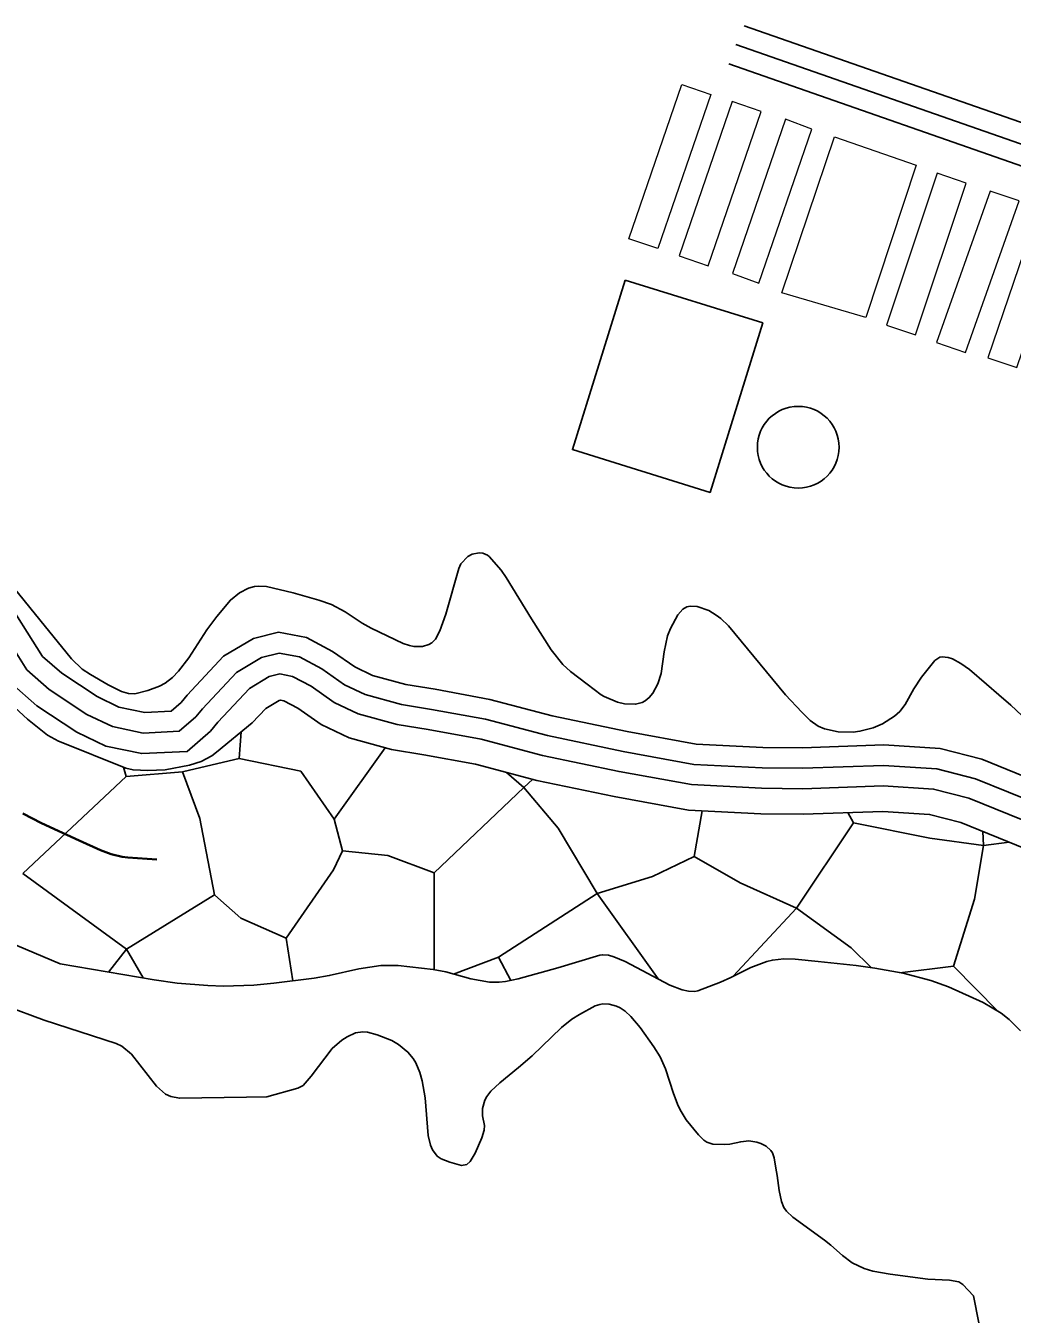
# Model space of a CAD drawing. Extents: x -64005 to -55000, y -89025 to -80000.
# Drawn here: x -59043 to -58560, y -81940 to -81308 of the extents above; entities that cross this region are included whole.
import ezdxf

# ---------------------------------------------------------------- set-up
doc = ezdxf.new("R2010")
doc.units = 0
doc.header["$LTSCALE"] = 32
doc.linetypes.add('LONG_DASHED', pattern=[7.5, 6, -1.5])
for name, color, linetype, lineweight in [('10', 7, 'Continuous', 25), ('16', 7, 'Continuous', 25), ('19', 7, 'Continuous', 25), ('3', 7, 'Continuous', 25), ('39', 7, 'LONG_DASHED', 25), ('6', 7, 'Continuous', 25), ('7', 7, 'Continuous', 13), ('8', 7, 'Continuous', 25)]:
    doc.layers.add(name, color=color, linetype=linetype, lineweight=lineweight)

msp = doc.modelspace()

# ---------------------------------------------------------------- linework, layer by layer
at = {"layer": '10'}
msp.add_circle((-58664.79, -81514.56), 20, dxfattribs=at)
at = {"layer": '16'}
msp.add_lwpolyline([(-58749.5, -81432.8), (-58775.28, -81515.74), (-58707.95, -81536.66), (-58682.17, -81453.72)], close=True, dxfattribs=at)
at = {"layer": '19'}
for p, q in [((-59044.34, -81723.32), (-58993.73, -81675.8)), ((-58733.41, -81774.89), (-58763.16, -81733.11)), ((-58665.69, -81740.22), (-58696.55, -81773.52)), ((-59002.38, -81771.53), (-58993.6, -81760.36)), ((-58993.6, -81760.36), (-58985.48, -81774.38)), ((-58805.42, -81775.6), (-58811.54, -81764.2)), ((-58567.05, -81790.68), (-58588.77, -81768.63))]:
    msp.add_line(p, q, dxfattribs=at)
for points in [[(-58932.05, -81649.51), (-58925.43, -81642.46), (-58918.88, -81638.52), (-58918.27, -81638.37), (-58916.57, -81638.71), (-58909.8, -81642.31), (-58898.24, -81650.36), (-58884.59, -81656.86), (-58863.85, -81662.54), (-58848.11, -81665.12), (-58822.77, -81669.77), (-58792.76, -81677.69), (-58754.84, -81685.62), (-58718.46, -81692.22), (-58683.14, -81694.03), (-58662.31, -81694.26), (-58623.41, -81692.84), (-58600.49, -81694.33), (-58585.12, -81698.27), (-58553.49, -81711.19)], [(-59050.44, -81639.97), (-59042.15, -81647.65), (-59032.3, -81655.53), (-59026.83, -81658.48), (-59026.34, -81658.68)], [(-59026.34, -81658.68), (-58993.91, -81671.66), (-58990.42, -81672.55), (-58983.12, -81672.88), (-58974.7, -81672.47), (-58962.8, -81670.26), (-58957.11, -81668.39), (-58951.87, -81665.68), (-58949.5, -81663.94), (-58932.05, -81649.51)], [(-58937.46, -81653.98), (-58938.5, -81666.93), (-58948.89, -81669.43)], [(-58938.5, -81666.93), (-58908.3, -81673.15), (-58891.89, -81696.69), (-58866.91, -81661.7)], [(-58995, -81671.22), (-58993.73, -81675.8), (-58966.2, -81673.58), (-58948.89, -81669.43)], [(-58950.54, -81733.7), (-58957.65, -81696.39), (-58966.2, -81673.58)], [(-58807.61, -81673.77), (-58799.11, -81681.16), (-58794.73, -81677.17)], [(-58799.11, -81681.16), (-58843.06, -81722.89), (-58843.06, -81770.34)], [(-58833.48, -81772.55), (-58811.54, -81764.2), (-58763.16, -81733.11), (-58782.25, -81701.14), (-58799.11, -81681.16)], [(-58763.16, -81733.11), (-58736.08, -81724.67), (-58715.67, -81714.89), (-58711.84, -81692.56)], [(-58715.67, -81714.89), (-58693.21, -81727.79), (-58665.69, -81740.22), (-58637.72, -81698.47), (-58640.49, -81693.46)], [(-58915.41, -81754.87), (-58892.33, -81721.56), (-58887.89, -81712.23), (-58891.89, -81696.69)], [(-58574.12, -81709.57), (-58600.3, -81706.02), (-58637.72, -81698.47)], [(-58561.55, -81707.9), (-58574.12, -81709.57), (-58574.36, -81702.67)], [(-58887.89, -81712.23), (-58865.69, -81714.45), (-58843.06, -81722.89)], [(-58615.09, -81771.84), (-58588.77, -81768.63), (-58578.55, -81735.78), (-58574.12, -81709.57)], [(-59044.34, -81723.32), (-58993.6, -81760.36), (-58950.54, -81733.7), (-58948.89, -81735.17)], [(-58912.19, -81775.82), (-58915.41, -81754.87), (-58937.6, -81745.1), (-58948.89, -81735.17)], [(-58665.69, -81740.22), (-58638.92, -81759.75), (-58628.95, -81769.4)], [(-59026.13, -81767.53), (-59055.98, -81754.9)], [(-58556.03, -81800.37), (-58561.49, -81794.78), (-58565.44, -81791.64), (-58574.18, -81786.45), (-58591.26, -81778.83), (-58599.94, -81775.73), (-58613.36, -81772.15), (-58627.22, -81769.64), (-58636.47, -81768.34), (-58655.02, -81766.36), (-58666.25, -81765.21), (-58671.88, -81765.07), (-58677.44, -81765.67), (-58680.17, -81766.36), (-58687.92, -81769.36), (-58697.83, -81774.14), (-58702.86, -81776.41), (-58713.99, -81780.67), (-58715.46, -81780.97), (-58718.48, -81780.94), (-58721.56, -81780.26), (-58727.61, -81777.97), (-58749.47, -81766.37), (-58754.97, -81764.05), (-58757.73, -81763.24), (-58760.48, -81763.05), (-58761.84, -81763.28), (-58782.47, -81769.46), (-58801.85, -81774.88), (-58808.05, -81776.13), (-58811.19, -81776.43), (-58815.87, -81776.43), (-58825.09, -81774.85), (-58837.32, -81771.49), (-58843.5, -81770.25), (-58860.56, -81768.26), (-58869.07, -81768.32), (-58879.93, -81770), (-58894.37, -81773.26), (-58901.66, -81774.51), (-58921.45, -81776.97), (-58931.35, -81777.89), (-58946.2, -81778.38), (-58953.73, -81778.14), (-58968.8, -81776.9), (-58980.02, -81775.3), (-59026.13, -81767.53)]]:
    msp.add_lwpolyline(points, dxfattribs=at)
at = {"layer": '3'}
msp.add_lwpolyline([(-58749.5, -81432.8), (-58682.17, -81453.72), (-58707.95, -81536.66), (-58775.28, -81515.74)], close=True, dxfattribs=at)
at = {"layer": '39'}
for points in [[(-58695.27, -81317.43), (-58526.57, -81376.31), (-58472.5, -81396.84), (-58462.16, -81401.58), (-58451.82, -81414.07), (-58445.14, -81418.16), (-58431.19, -81423.79)], [(-58956.39, -81642.59), (-58959.65, -81646.55), (-58967.83, -81653.65), (-58985.4, -81654.5), (-59000.54, -81651.37), (-59012.96, -81645.41), (-59031.44, -81633.2), (-59042.34, -81623.55), (-59062.64, -81591.46)], [(-58956.39, -81642.59), (-58939.71, -81624.79), (-58927.59, -81617.52), (-58918.87, -81615.33), (-58908.94, -81617.27), (-58898.04, -81623.09), (-58886.9, -81630.84), (-58876.72, -81635.69), (-58859.04, -81640.52), (-58844.26, -81642.95), (-58817.86, -81647.79), (-58787.58, -81655.79), (-58750.51, -81663.53), (-58715.87, -81669.83), (-58682.44, -81671.53), (-58662.58, -81671.76), (-58623.09, -81670.32), (-58596.93, -81672.01), (-58578.02, -81676.85), (-58544.83, -81690.42)]]:
    msp.add_lwpolyline(points, dxfattribs=at)
at = {"layer": '6', "lineweight": 35}
msp.add_lwpolyline([(-58978.79, -81716.36), (-58992.98, -81715.43), (-58995.74, -81715.11), (-59001.12, -81713.78), (-59006.37, -81711.8), (-59016.7, -81707.15), (-59035.23, -81698.61), (-59044.29, -81693.88)], dxfattribs=at)
at = {"layer": '7'}
for points in [[(-58721.7, -81337), (-58707.52, -81341.89), (-58733.54, -81417.35), (-58747.72, -81412.46)], [(-58697.11, -81345.33), (-58723.11, -81420.8), (-58708.93, -81425.69), (-58682.93, -81350.22)], [(-58671.01, -81353.97), (-58697.01, -81429.44), (-58684.06, -81434.3), (-58658.06, -81358.83)], [(-58646.99, -81362.53), (-58607.03, -81376.45), (-58631.64, -81451.09), (-58672.78, -81438.95)], [(-58596.72, -81380.43), (-58621.5, -81454.75), (-58607.3, -81459.56), (-58582.52, -81385.24)], [(-58570.75, -81389.2), (-58597.12, -81463.36), (-58582.91, -81468.17), (-58556.54, -81394.01)], [(-58546.86, -81397.02), (-58571.9, -81470.79), (-58557.69, -81475.6), (-58532.65, -81401.83)]]:
    msp.add_lwpolyline(points, close=True, dxfattribs=at)
at = {"layer": '7', "lineweight": 25}
for points in [[(-58925.06, -81582.78), (-58929, -81582.53), (-58930.97, -81582.76), (-58933.92, -81583.56), (-58938.35, -81585.82), (-58942.77, -81589.44), (-58949.43, -81597.44), (-58954.28, -81604.01), (-58963.14, -81617.68), (-58968.14, -81624.25), (-58971.01, -81627.34), (-58974.68, -81630.15), (-58977.39, -81631.53), (-58983.19, -81633.71), (-58989.5, -81635.23), (-58992.6, -81635.09), (-58996, -81634.14), (-59002.56, -81630.94), (-59011.24, -81625.92), (-59015.28, -81623.18), (-59020.55, -81618.21), (-59036.05, -81599.11), (-59073.96, -81552.62)], [(-58549.73, -81651.2), (-58560.75, -81640.87), (-58566.55, -81635.8), (-58572.58, -81630.51), (-58580.94, -81623.35), (-58585.13, -81620.39), (-58589.27, -81618.24), (-58591.3, -81617.57), (-58594.28, -81617.16), (-58595.51, -81617.38), (-58597.85, -81618.92), (-58604.38, -81627.17), (-58608.11, -81632.8), (-58612.36, -81640.55), (-58615.08, -81644.04), (-58617.58, -81646.32), (-58623.56, -81650.07), (-58628.1, -81651.95), (-58634.54, -81653.59), (-58637.84, -81654.02), (-58645.16, -81653.99), (-58651.95, -81652.47), (-58655, -81651.12), (-58658.97, -81648.31), (-58663.08, -81644.31), (-58670.96, -81635.81), (-58698.92, -81602.05), (-58702.71, -81598.48), (-58704.96, -81596.79), (-58708.6, -81594.59), (-58714.19, -81592.52), (-58717.67, -81592.33), (-58719.25, -81592.68), (-58721.33, -81593.86), (-58723.68, -81596.56), (-58727.28, -81603.31), (-58728.73, -81606.98), (-58730.36, -81614.79), (-58731.95, -81625.38), (-58733.43, -81630.4), (-58735.92, -81635.01), (-58737.67, -81637.12), (-58739.66, -81638.73), (-58741.15, -81639.5), (-58744.42, -81640.37), (-58749.74, -81640.27), (-58753.31, -81639.47), (-58759.77, -81636.68), (-58761.21, -81635.84), (-58768.15, -81630.62), (-58776.3, -81624.44), (-58780.05, -81620.93), (-58785.7, -81613.84), (-58795.27, -81598.52), (-58807.72, -81578.32), (-58810.23, -81574.7), (-58816.03, -81568.08), (-58816.95, -81567.35), (-58819.24, -81566.47), (-58820.96, -81566.29), (-58824.38, -81566.88), (-58826.54, -81568.09), (-58829.88, -81571.71), (-58830.97, -81573.9), (-58837.33, -81596.31), (-58840.14, -81604.5), (-58842.32, -81608.49), (-58844.1, -81610.34), (-58845.54, -81611.21), (-58848.68, -81612.09), (-58852.9, -81612.06), (-58855.03, -81611.69), (-58858.09, -81610.7), (-58873.86, -81603.23), (-58878.18, -81600.66), (-58886.59, -81595.14), (-58893.24, -81591.62), (-58899.41, -81589.37), (-58912.06, -81585.82), (-58925.06, -81582.78)], [(-58619.81, -81919.49), (-58628.31, -81917.93), (-58632.45, -81916.72), (-58638.33, -81913.92), (-58643.08, -81910.38), (-58648.87, -81905.21), (-58651.85, -81902.75), (-58667.43, -81891.58), (-58670.51, -81888.58), (-58671.75, -81886.84), (-58673.02, -81883.93), (-58674.13, -81878.47), (-58675.08, -81871.13), (-58675.66, -81867.47), (-58676.49, -81862.55), (-58677.42, -81860.12), (-58678.26, -81858.84), (-58680.43, -81856.83), (-58683.09, -81855.45), (-58685, -81854.85), (-58688.89, -81854.24), (-58692.91, -81854.58), (-58698.26, -81855.77), (-58700.94, -81856.01), (-58706.63, -81855.73), (-58709.47, -81854.83), (-58711.06, -81853.85), (-58713.59, -81851.3), (-58719.58, -81843.86), (-58722.11, -81839.84), (-58723.54, -81836.98), (-58725.82, -81831.02), (-58729.75, -81818.86), (-58732.41, -81813.09), (-58735.4, -81808.15), (-58742.11, -81798.69), (-58746.72, -81793.26), (-58749.45, -81790.75), (-58751.95, -81789.06), (-58753.72, -81788.25), (-58757.39, -81787.23), (-58760.41, -81787.1), (-58761.94, -81787.34), (-58764.15, -81788.11), (-58771.92, -81792.27), (-58775.53, -81794.63), (-58780.61, -81798.69), (-58795.02, -81812.52), (-58801.71, -81818.25), (-58810.85, -81825.76), (-58815.3, -81829.86), (-58817.25, -81832.4), (-58818.18, -81834.31), (-58819.41, -81838.38), (-58819.34, -81841.9), (-58818.4, -81846.65), (-58818.53, -81848.97), (-58819.65, -81852.77), (-58822.94, -81860.14), (-58825.33, -81864.21), (-58827.05, -81865.72), (-58829.68, -81866.26), (-58835.28, -81864.55), (-58839.53, -81863.02), (-58841.46, -81861.61), (-58843.78, -81858.52), (-58844.77, -81856.31), (-58845.87, -81851.62), (-58847.34, -81833.09), (-58848.89, -81824.84), (-58849.98, -81820.75), (-58851.92, -81816.03), (-58853.27, -81813.85), (-58855.86, -81810.75), (-58860.47, -81806.99), (-58863.78, -81805.12), (-58870.85, -81802.24), (-58875.56, -81801), (-58877.96, -81800.81), (-58881.43, -81801.35), (-58885.6, -81803.21), (-58888.2, -81804.86), (-58892.91, -81809), (-58903.19, -81822.52), (-58907.17, -81827.02), (-58909.66, -81828.4), (-58924.97, -81832.56), (-58934.87, -81832.79), (-58967.73, -81833.3), (-58971.95, -81832.53), (-58974.47, -81831.27), (-58978.95, -81827.37), (-58991.14, -81811.75), (-58995.92, -81807.84), (-58998.64, -81806.57), (-59033.88, -81795.07), (-59052.35, -81788.2)], [(-58576.31, -81943.3), (-58578.95, -81930.07), (-58584.24, -81924.49), (-58586.11, -81923.27), (-58590.71, -81922.43), (-58601.29, -81921.84), (-58619.81, -81919.49)]]:
    msp.add_lwpolyline(points, dxfattribs=at)
at = {"layer": '8', "linetype": 'LONG_DASHED'}
for points in [[(-58691.26, -81308.24), (-58522.7, -81367.07), (-58468.64, -81387.61), (-58455.91, -81393.44), (-58445.18, -81406.41), (-58440.63, -81409.2), (-58427.32, -81414.49)], [(-58963.91, -81635.99), (-58966.84, -81639.55), (-58971.77, -81643.83), (-58984.62, -81644.45), (-58997.32, -81641.82), (-59008.02, -81636.69), (-59025.34, -81625.25), (-59034.65, -81617), (-59054.43, -81585.73)], [(-58963.91, -81635.99), (-58946.05, -81616.93), (-58931.46, -81608.18), (-58919.14, -81605.09), (-58905.55, -81607.74), (-58892.81, -81614.55), (-58881.86, -81622.16), (-58873.22, -81626.27), (-58856.9, -81630.74), (-58842.55, -81633.1), (-58815.68, -81638.02), (-58785.28, -81646.06), (-58748.59, -81653.71), (-58714.72, -81659.88), (-58682.13, -81661.52), (-58662.7, -81661.76), (-58622.95, -81660.31), (-58595.35, -81662.08), (-58574.87, -81667.33), (-58540.98, -81681.19)]]:
    msp.add_lwpolyline(points, dxfattribs=at)
at = {"layer": '8'}
for points in [[(-58698.68, -81326.84), (-58530.44, -81385.55), (-58476.36, -81406.08), (-58468.41, -81409.72), (-58458.46, -81421.73), (-58449.65, -81427.12), (-58435.06, -81433.09)], [(-58948.86, -81649.19), (-58933.37, -81632.64), (-58923.72, -81626.85), (-58918.6, -81625.57), (-58912.33, -81626.8), (-58903.27, -81631.63), (-58891.94, -81639.52), (-58880.22, -81645.1), (-58861.18, -81650.31), (-58845.97, -81652.8), (-58820.04, -81657.56), (-58789.88, -81665.52), (-58752.44, -81673.35), (-58717.02, -81679.78), (-58682.75, -81681.53), (-58662.46, -81681.76), (-58623.23, -81680.33), (-58598.51, -81681.93), (-58581.18, -81686.37), (-58548.68, -81699.65)], [(-58948.86, -81649.19), (-58952.46, -81653.55), (-58963.89, -81663.47), (-58986.18, -81664.55), (-59003.76, -81660.92), (-59017.9, -81654.13), (-59037.54, -81641.16), (-59050.03, -81630.11)]]:
    msp.add_lwpolyline(points, dxfattribs=at)

doc.saveas('drawing.dxf')
